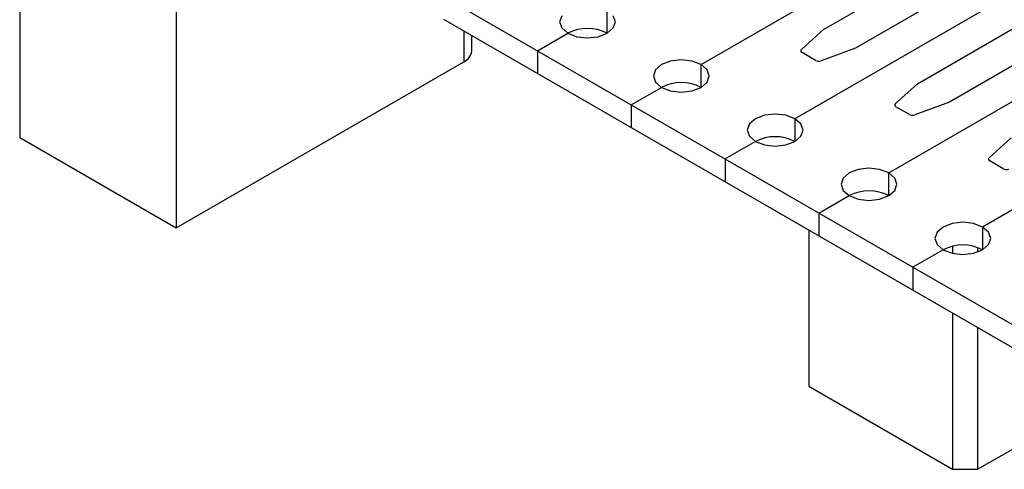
# Model space of a CAD drawing. Header units: inches. Extents: x 1880 to 2363, y -453 to -54.
# Tile 645 of 656: x 1923.116 to 1924.229, y -74.513 to -74.005. Entities that reach past the tile are written whole.
import ezdxf

# ---------------------------------------------------------------- set-up
doc = ezdxf.new("R2010")
doc.units = ezdxf.units.IN
doc.header["$LTSCALE"] = 0.5
doc.header["$MEASUREMENT"] = 0
doc.layers.add('APP-M-S', color=30, linetype='Continuous')
doc.layers.add('PUN-M-S3', color=8, linetype='Continuous')

msp = doc.modelspace()

# ---------------------------------------------------------------- linework, layer by layer
at = {"layer": 'APP-M-S', "linetype": 'Continuous', "lineweight": 25}
for p, q in [((1923.88583, -74.05547), (1924.22863, -73.85758)), ((1924.82877, -73.87851), (1924.20403, -74.23916)), ((1924.02441, -74.01581), (1924.1524, -73.94192)), ((1924.18859, -73.96281), (1924.0606, -74.0367)), ((1923.59486, -73.97852), (1924.33732, -74.40714)), ((1924.22863, -73.98004), (1923.9919, -74.1167)), ((1923.77976, -74.01995), (1923.77976, -73.99424)), ((1923.59486, -74.00424), (1924.33732, -74.43285)), ((1923.72839, -74.00014), (1923.72599, -74.0071)), ((1923.78899, -74.0071), (1923.78659, -74.00014)), ((1923.72599, -74.0071), (1923.72839, -74.01405)), ((1923.72839, -74.01405), (1923.73522, -74.01995)), ((1923.77976, -74.01995), (1923.78659, -74.01405)), ((1923.78659, -74.01405), (1923.78899, -74.0071)), ((1923.99943, -74.03836), (1924.02441, -74.01581)), ((1924.13047, -74.07704), (1924.24589, -74.01041)), ((1923.70092, -74.03975), (1923.73522, -74.01995)), ((1923.73522, -74.01995), (1923.74544, -74.0239)), ((1923.74544, -74.0239), (1923.75749, -74.02528)), ((1923.75749, -74.02528), (1923.76954, -74.0239)), ((1923.76954, -74.0239), (1923.77976, -74.01995)), ((1924.0606, -74.0367), (1924.02153, -74.05112)), ((1924.28208, -74.0313), (1924.16667, -74.09793)), ((1923.70092, -74.03975), (1923.70092, -74.06547)), ((1923.86356, -74.05014), (1923.8515, -74.05153)), ((1923.87561, -74.05153), (1923.86356, -74.05014)), ((1924.0153, -74.05073), (1924.00011, -74.04195)), ((1923.83445, -74.06137), (1923.83206, -74.06833)), ((1923.84128, -74.05547), (1923.83445, -74.06137)), ((1923.8515, -74.05153), (1923.84128, -74.05547)), ((1923.88583, -74.05547), (1923.87561, -74.05153)), ((1923.88583, -74.08118), (1923.88583, -74.05547)), ((1923.89266, -74.06137), (1923.88583, -74.05547)), ((1923.89506, -74.06833), (1923.89266, -74.06137)), ((1924.09796, -74.17793), (1924.31701, -74.05147)), ((1923.83206, -74.06833), (1923.83445, -74.07528)), ((1923.89266, -74.07528), (1923.89506, -74.06833)), ((1923.80699, -74.10098), (1923.84128, -74.08118)), ((1923.83445, -74.07528), (1923.84128, -74.08118)), ((1923.84128, -74.08118), (1923.8515, -74.08513)), ((1923.87561, -74.08513), (1923.88583, -74.08118)), ((1923.88583, -74.08118), (1923.89266, -74.07528)), ((1924.1055, -74.09959), (1924.13047, -74.07704)), ((1923.8515, -74.08513), (1923.86356, -74.08651)), ((1923.86356, -74.08651), (1923.87561, -74.08513)), ((1923.80699, -74.10098), (1923.80699, -74.1267)), ((1924.12137, -74.11196), (1924.10617, -74.10319)), ((1924.16667, -74.09793), (1924.1276, -74.11235)), ((1923.94735, -74.1167), (1923.94052, -74.1226)), ((1923.95757, -74.11276), (1923.94735, -74.1167)), ((1923.96962, -74.11137), (1923.95757, -74.11276)), ((1923.98168, -74.11276), (1923.96962, -74.11137)), ((1923.9919, -74.1167), (1923.98168, -74.11276)), ((1923.9919, -74.1167), (1923.9919, -74.14242)), ((1923.99872, -74.1226), (1923.9919, -74.1167)), ((1923.94052, -74.1226), (1923.93812, -74.12956)), ((1924.00112, -74.12956), (1923.99872, -74.1226)), ((1923.93812, -74.12956), (1923.94052, -74.13652)), ((1923.94052, -74.13652), (1923.94735, -74.14242)), ((1923.9919, -74.14242), (1923.99872, -74.13652)), ((1923.99872, -74.13652), (1924.00112, -74.12956)), ((1924.21156, -74.16082), (1924.23654, -74.13827)), ((1923.94735, -74.14242), (1923.91305, -74.16221)), ((1923.94735, -74.14242), (1923.95757, -74.14636)), ((1923.95757, -74.14636), (1923.96962, -74.14774)), ((1923.96962, -74.14774), (1923.98168, -74.14636)), ((1923.98168, -74.14636), (1923.9919, -74.14242)), ((1923.91305, -74.16221), (1923.91305, -74.18793)), ((1924.07569, -74.1726), (1924.06363, -74.17399)), ((1924.08774, -74.17399), (1924.07569, -74.1726)), ((1924.22743, -74.17319), (1924.21224, -74.16442)), ((1924.04659, -74.18383), (1924.04419, -74.19079)), ((1924.05341, -74.17793), (1924.04659, -74.18383)), ((1924.06363, -74.17399), (1924.05341, -74.17793)), ((1924.09796, -74.17793), (1924.08774, -74.17399)), ((1924.09796, -74.20365), (1924.09796, -74.17793)), ((1924.10479, -74.18383), (1924.09796, -74.17793)), ((1924.10719, -74.19079), (1924.10479, -74.18383)), ((1924.04419, -74.19079), (1924.04659, -74.19775)), ((1924.10479, -74.19775), (1924.10719, -74.19079)), ((1924.01912, -74.22344), (1924.05341, -74.20365)), ((1924.04659, -74.19775), (1924.05341, -74.20365)), ((1924.05341, -74.20365), (1924.06363, -74.20759)), ((1924.08774, -74.20759), (1924.09796, -74.20365)), ((1924.09796, -74.20365), (1924.10479, -74.19775)), ((1924.06363, -74.20759), (1924.07569, -74.20897)), ((1924.07569, -74.20897), (1924.08774, -74.20759)), ((1924.01912, -74.22344), (1924.01912, -74.24916)), ((1924.15948, -74.23916), (1924.15265, -74.24506)), ((1924.1697, -74.23522), (1924.15948, -74.23916)), ((1924.18175, -74.23383), (1924.1697, -74.23522)), ((1924.19381, -74.23522), (1924.18175, -74.23383)), ((1924.20403, -74.23916), (1924.19381, -74.23522)), ((1924.20403, -74.23916), (1924.20403, -74.26488)), ((1924.21086, -74.24506), (1924.20403, -74.23916)), ((1924.15265, -74.24506), (1924.15025, -74.25202)), ((1924.21325, -74.25202), (1924.21086, -74.24506)), ((1924.15025, -74.25202), (1924.15265, -74.25898)), ((1924.15265, -74.25898), (1924.15948, -74.26488)), ((1924.20403, -74.26488), (1924.21086, -74.25898)), ((1924.21086, -74.25898), (1924.21325, -74.25202)), ((1924.15948, -74.26488), (1924.12519, -74.28467)), ((1924.15948, -74.26488), (1924.1697, -74.26882)), ((1924.1697, -74.26882), (1924.18175, -74.2702)), ((1924.18175, -74.2702), (1924.19381, -74.26882)), ((1924.19381, -74.26882), (1924.20403, -74.26488)), ((1924.12519, -74.28467), (1924.12519, -74.31039))]:
    msp.add_line(p, q, dxfattribs=at)
for centre, radius, start, end in [((1923.75749, -74.06294), 0.04842, 62.60975, 117.38901), ((1924.0008, -74.03996), 0.00211, 130.36181, 250.96547), ((1924.01887, -74.04375), 0.00783, 242.93355, 289.88509), ((1923.86356, -74.12417), 0.04842, 62.60975, 117.38901), ((1924.10686, -74.10119), 0.00211, 130.36181, 250.96547), ((1924.12493, -74.10498), 0.00783, 242.93355, 289.88509), ((1923.96962, -74.1854), 0.04842, 62.60975, 117.38901), ((1924.21293, -74.16243), 0.00211, 130.36181, 250.96547), ((1924.231, -74.16621), 0.00783, 242.93355, 289.88509), ((1924.07569, -74.24664), 0.04842, 62.60975, 117.38901), ((1924.18175, -74.30787), 0.04842, 62.60975, 117.38901)]:
    msp.add_arc(centre, radius, start, end, dxfattribs=at)
at = {"layer": 'PUN-M-S3', "linetype": 'Continuous', "lineweight": 25}
for p, q in [((1923.11575, -73.72766), (1923.11575, -74.13808)), ((1923.29253, -73.82971), (1923.29253, -74.24013)), ((1923.61784, -74.01751), (1923.61784, -74.05234)), ((1923.62662, -74.04009), (1923.62662, -74.02258)), ((1923.29253, -74.24013), (1923.61784, -74.05234)), ((1923.11575, -74.13808), (1923.29253, -74.24013)), ((1924.00757, -74.24249), (1924.00757, -74.41925)), ((1924.1702, -74.26082), (1924.1702, -74.26894)), ((1924.19849, -74.26233), (1924.19849, -74.26743)), ((1924.1702, -74.33638), (1924.1702, -74.51313)), ((1924.19849, -74.35271), (1924.19849, -74.51313)), ((1924.00757, -74.41925), (1924.1702, -74.51313)), ((1924.19849, -74.51313), (1924.28248, -74.46465)), ((1924.1702, -74.51313), (1924.19849, -74.51313))]:
    msp.add_line(p, q, dxfattribs=at)
msp.add_arc((1923.61161, -74.03859), 0.01509, 294.37466, 354.3052, dxfattribs=at)

doc.saveas('drawing.dxf')
